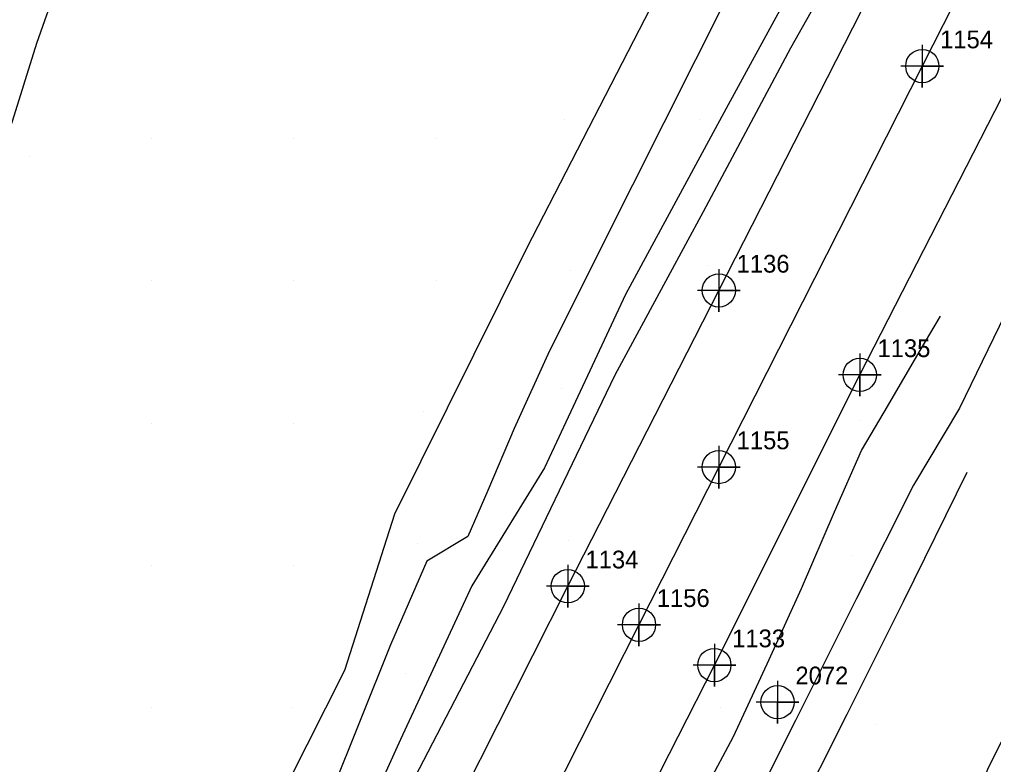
# Model space of a CAD drawing. Extents: x 2062781 to 2066835, y 358981 to 366501.
# Drawn here: x 2064036.6 to 2064173.5, y 361547.4 to 361652.2 of the extents above; entities that cross this region are included whole.
import ezdxf

# ---------------------------------------------------------------- set-up
doc = ezdxf.new("R2010")
doc.units = 0
for name, color, linetype in [('Exist DTM Crownline', 7, 'Continuous'), ('Exist DTM Crownline Cogo Number', 7, 'Continuous'), ('Exist DTM Crownline Cogo Point CELL', 7, 'Continuous'), ('Exist DTM Ridgeline Cogo Number', 7, 'Continuous'), ('Exist DTM Ridgeline Cogo Point CELL', 7, 'Continuous'), ('Exist Roads EOP', 7, 'Continuous'), ('Exist Roads EOP Cogo Number', 7, 'Continuous'), ('Exist Roads EOP Cogo Point CELL', 7, 'Continuous'), ('PH Exist DTM Breakline', 7, 'Continuous'), ('PH Exist DTM Point', 7, 'Continuous')]:
    doc.layers.add(name, color=color, linetype=linetype)

msp = doc.modelspace()

# ---------------------------------------------------------------- linework, layer by layer
at = {"layer": 'Exist DTM Crownline'}
msp.add_lwpolyline([(2064265.44, 361845.69), (2064239.97, 361795.64), (2064213.32, 361743.86), (2064188.56, 361695.08), (2064163.47, 361645.6), (2064134.87, 361589.21), (2064123.65, 361567.03), (2064102.77, 361525.75), (2064081.5, 361483.76), (2064060.49, 361443.22), (2064039.79, 361402.12), (2064017.95, 361359.29), (2063998.02, 361320.11), (2063977.86, 361280.75), (2063957.66, 361241.43), (2063938.49, 361203.85), (2063917.61, 361163.02), (2063896.2, 361120.91), (2063873.97, 361077.23), (2063852.93, 361035.55), (2063832.77, 360995.69), (2063813.38, 360956.99), (2063791.84, 360915.2), (2063771.3, 360874.47)], dxfattribs=at)
at = {"layer": 'Exist DTM Crownline Cogo Point CELL'}
for points in [[(2064163.47, 361648.6), (2064163.47, 361642.6), (2064163.47, 361645.6), (2064166.47, 361645.6), (2064160.47, 361645.6)], [(2064163.47, 361648.6), (2064163.47, 361642.6), (2064163.47, 361645.6), (2064166.47, 361645.6), (2064160.47, 361645.6)], [(2064163.47, 361648.6), (2064163.47, 361642.6), (2064163.47, 361645.6), (2064166.47, 361645.6), (2064160.47, 361645.6)], [(2064134.87, 361592.21), (2064134.87, 361586.21), (2064134.87, 361589.21), (2064137.87, 361589.21), (2064131.87, 361589.21)], [(2064134.87, 361592.21), (2064134.87, 361586.21), (2064134.87, 361589.21), (2064137.87, 361589.21), (2064131.87, 361589.21)], [(2064134.87, 361592.21), (2064134.87, 361586.21), (2064134.87, 361589.21), (2064137.87, 361589.21), (2064131.87, 361589.21)], [(2064123.65, 361570.03), (2064123.65, 361564.03), (2064123.65, 361567.03), (2064126.65, 361567.03), (2064120.65, 361567.03)], [(2064123.65, 361570.03), (2064123.65, 361564.03), (2064123.65, 361567.03), (2064126.65, 361567.03), (2064120.65, 361567.03)], [(2064123.65, 361570.03), (2064123.65, 361564.03), (2064123.65, 361567.03), (2064126.65, 361567.03), (2064120.65, 361567.03)]]:
    msp.add_lwpolyline(points, dxfattribs=at)
for centre in [(2064163.47, 361645.6), (2064163.47, 361645.6), (2064163.47, 361645.6), (2064134.87, 361589.21), (2064134.87, 361589.21), (2064134.87, 361589.21), (2064123.65, 361567.03), (2064123.65, 361567.03), (2064123.65, 361567.03)]:
    msp.add_circle(centre, 2.34, dxfattribs=at)
at = {"layer": 'Exist DTM Ridgeline Cogo Point CELL'}
msp.add_lwpolyline([(2064143.13, 361559.14), (2064143.13, 361553.14), (2064143.13, 361556.14), (2064146.13, 361556.14), (2064140.13, 361556.14)], dxfattribs=at)
msp.add_lwpolyline([(2064143.13, 361559.14), (2064143.13, 361553.14), (2064143.13, 361556.14), (2064146.13, 361556.14), (2064140.13, 361556.14)], dxfattribs=at)
msp.add_lwpolyline([(2064143.13, 361559.14), (2064143.13, 361553.14), (2064143.13, 361556.14), (2064146.13, 361556.14), (2064140.13, 361556.14)], dxfattribs=at)
msp.add_circle((2064143.13, 361556.14), 2.34, dxfattribs=at)
msp.add_circle((2064143.13, 361556.14), 2.34, dxfattribs=at)
msp.add_circle((2064143.13, 361556.14), 2.34, dxfattribs=at)
at = {"layer": 'Exist Roads EOP'}
for points in [[(2063947.54, 361247.66), (2063967.28, 361286.12), (2063986.63, 361323.88), (2064008.24, 361366.15), (2064030.2, 361409.41), (2064050.53, 361448.69), (2064070.62, 361487.87), (2064093.97, 361533.43), (2064113.63, 361572.45), (2064134.87, 361614.05), (2064156.05, 361655.63), (2064176.93, 361697.03), (2064198.4, 361739.79), (2064219.67, 361781.23), (2064239.9, 361821.08), (2064255.89, 361852.54)], [(2063968.74, 361236.86), (2063988.59, 361275.84), (2064007.94, 361313.55), (2064029.34, 361355.45), (2064050.74, 361397.35), (2064071.71, 361438.16), (2064092.47, 361479.26), (2064113.84, 361521.24), (2064134.24, 361561.36), (2064154.67, 361602.17), (2064176.64, 361645.1), (2064197.63, 361686.25), (2064219.16, 361728.91), (2064239.98, 361769.73), (2064260.77, 361810.55), (2064276.59, 361841.97)]]:
    msp.add_lwpolyline(points, dxfattribs=at)
at = {"layer": 'Exist Roads EOP Cogo Point CELL'}
for points in [[(2064134.87, 361617.05), (2064134.87, 361611.05), (2064134.87, 361614.05), (2064137.87, 361614.05), (2064131.87, 361614.05)], [(2064134.87, 361617.05), (2064134.87, 361611.05), (2064134.87, 361614.05), (2064137.87, 361614.05), (2064131.87, 361614.05)], [(2064134.87, 361617.05), (2064134.87, 361611.05), (2064134.87, 361614.05), (2064137.87, 361614.05), (2064131.87, 361614.05)], [(2064154.67, 361605.17), (2064154.67, 361599.17), (2064154.67, 361602.17), (2064157.67, 361602.17), (2064151.67, 361602.17)], [(2064154.67, 361605.17), (2064154.67, 361599.17), (2064154.67, 361602.17), (2064157.67, 361602.17), (2064151.67, 361602.17)], [(2064154.67, 361605.17), (2064154.67, 361599.17), (2064154.67, 361602.17), (2064157.67, 361602.17), (2064151.67, 361602.17)], [(2064113.63, 361575.45), (2064113.63, 361569.45), (2064113.63, 361572.45), (2064116.63, 361572.45), (2064110.63, 361572.45)], [(2064113.63, 361575.45), (2064113.63, 361569.45), (2064113.63, 361572.45), (2064116.63, 361572.45), (2064110.63, 361572.45)], [(2064113.63, 361575.45), (2064113.63, 361569.45), (2064113.63, 361572.45), (2064116.63, 361572.45), (2064110.63, 361572.45)], [(2064134.24, 361564.36), (2064134.24, 361558.36), (2064134.24, 361561.36), (2064137.24, 361561.36), (2064131.24, 361561.36)], [(2064134.24, 361564.36), (2064134.24, 361558.36), (2064134.24, 361561.36), (2064137.24, 361561.36), (2064131.24, 361561.36)], [(2064134.24, 361564.36), (2064134.24, 361558.36), (2064134.24, 361561.36), (2064137.24, 361561.36), (2064131.24, 361561.36)]]:
    msp.add_lwpolyline(points, dxfattribs=at)
for centre in [(2064134.87, 361614.05), (2064134.87, 361614.05), (2064134.87, 361614.05), (2064154.67, 361602.17), (2064154.67, 361602.17), (2064154.67, 361602.17), (2064113.63, 361572.45), (2064113.63, 361572.45), (2064113.63, 361572.45), (2064134.24, 361561.36), (2064134.24, 361561.36), (2064134.24, 361561.36)]:
    msp.add_circle(centre, 2.34, dxfattribs=at)
at = {"layer": 'PH Exist DTM Breakline'}
for points in [[(2064003.15, 361549.18), (2064012.19, 361578.87), (2064020.56, 361598.92), (2064028.03, 361618.12), (2064035.38, 361637.08), (2064039, 361648.8), (2064044.56, 361664.53), (2064049.31, 361675.12), (2064057.21, 361696.49), (2064060.52, 361703.85), (2064065.71, 361709.1), (2064070.09, 361711.76), (2064076.43, 361719.47), (2064080.12, 361731.76), (2064084.81, 361744.46)], [(2064136.92, 361676.99), (2064126.8, 361656.82), (2064107.83, 361619.93), (2064089.29, 361582.58), (2064082.28, 361560.59), (2064074.31, 361544.79), (2064064.84, 361529.6), (2064060.63, 361527.17), (2064052.5, 361528.16), (2064038.54, 361531.11), (2064030.93, 361536.34), (2064024.8, 361540.38), (2064016.9, 361540.46), (2064015.15, 361536.98), (2064016.86, 361531.89), (2064023.56, 361526.11), (2064037.46, 361515.03), (2064043.13, 361507.62), (2064047.86, 361501.15), (2064040.76, 361488.48), (2064035.68, 361480.43), (2064032.63, 361471.63)], [(2064145.69, 361672.61), (2064136.01, 361655.31), (2064122.72, 361628.83), (2064111.05, 361605.56), (2064106.1, 361594.61), (2064102.41, 361585.92), (2064099.6, 361579.45), (2064093.81, 361575.98), (2064088.73, 361564.22), (2064080.27, 361543.15), (2064072.3, 361527.26), (2064064.32, 361514.32), (2064058.23, 361502.15), (2064049.86, 361483.32), (2064044.1, 361467.79), (2064039.19, 361459.08), (2064033.04, 361454.51), (2064023.41, 361449.15), (2064017.15, 361445.61), (2064011.13, 361443.23), (2063996.99, 361437.14), (2063986.6, 361434.88)], [(2064157.64, 361670.67), (2064144.95, 361648.12), (2064132.68, 361625.09), (2064120.27, 361602.15), (2064104.59, 361569.59), (2064091.5, 361544.32), (2064076.2, 361512.86), (2064074.99, 361510.26), (2064073.82, 361508.18)], [(2064152.12, 361669.42), (2064135.91, 361639.64), (2064121.75, 361613.49), (2064110.38, 361589.1), (2064100.14, 361572.48), (2064090.14, 361550.9), (2064076.81, 361521.54), (2064074.01, 361513.48), (2064073.43, 361510.41)], [(2064190.72, 361645.19), (2064179.84, 361620.48), (2064168.69, 361597.51), (2064162.25, 361586.65), (2064154.24, 361570.7), (2064145.64, 361553.56), (2064136.41, 361535.17), (2064129.04, 361521.4), (2064123.09, 361509.69), (2064116.95, 361498.01), (2064108.84, 361481.84), (2064100, 361462.14)], [(2064078.94, 361375.62), (2064096.39, 361407.47), (2064116.27, 361444.44), (2064133.61, 361479.23), (2064151.97, 361505.44), (2064160.76, 361518.21), (2064172.83, 361547.03), (2064190.56, 361582.13), (2064206.15, 361613.55), (2064218.65, 361638.46)], [(2064106.09, 361492.29), (2064107.07, 361494.96), (2064109.33, 361498.79), (2064112.3, 361503.59), (2064116.28, 361509.5), (2064119.12, 361517.24), (2064121.94, 361521.83), (2064125.07, 361525.53), (2064130.12, 361536.71), (2064133.25, 361544.38), (2064136.92, 361551.32), (2064141.95, 361562.16), (2064146.47, 361572.13), (2064151.11, 361582.89), (2064154.9, 361591.52), (2064158.12, 361596.91), (2064163.18, 361605.62), (2064166.02, 361610.42)], [(2064169.73, 361588.42), (2064160.78, 361570.23), (2064152.85, 361554.43), (2064145.22, 361539.24), (2064135.86, 361520.59), (2064131.17, 361511.24), (2064128.87, 361501.93), (2064127.81, 361496.65), (2064124.29, 361487), (2064113.82, 361470.96), (2064105.67, 361458.42), (2064101.06, 361449.81), (2064096.58, 361440.88), (2064094.21, 361431.85), (2064089.17, 361420.33), (2064084.1, 361412.17), (2064081.2, 361402.72), (2064079.13, 361400.31), (2064075.79, 361398.22), (2064073.63, 361396.71), (2064071.47, 361392.47), (2064069.94, 361385.09), (2064071.01, 361378.42), (2064070.8, 361376.42)]]:
    msp.add_lwpolyline(points, dxfattribs=at)
at = {"layer": 'PH Exist DTM Point'}
for p, q in [((2064113.11, 361638.09), (2064113.11, 361638.09)), ((2064132.19, 361638.13), (2064132.19, 361638.13)), ((2064055.13, 361635.38), (2064055.13, 361635.38)), ((2064075.13, 361635.38), (2064075.13, 361635.38)), ((2064095.13, 361635.38), (2064095.13, 361635.38)), ((2064037.97, 361632.95), (2064037.97, 361632.95)), ((2064133.37, 361617.52), (2064133.37, 361617.52)), ((2064114.03, 361616.87), (2064114.03, 361616.87)), ((2064055.13, 361615.38), (2064055.13, 361615.38)), ((2064075.13, 361615.38), (2064075.13, 361615.38)), ((2064095.13, 361615.38), (2064095.13, 361615.38)), ((2064112.76, 361600.24), (2064112.76, 361600.24)), ((2064093.36, 361596.98), (2064093.36, 361596.98)), ((2064055.13, 361595.38), (2064055.13, 361595.38)), ((2064075.13, 361595.38), (2064075.13, 361595.38)), ((2064154.78, 361595.82), (2064154.78, 361595.82)), ((2064113.7, 361578.91), (2064113.7, 361578.91)), ((2064092.46, 361578.52), (2064092.46, 361578.52)), ((2064153.56, 361576.72), (2064153.56, 361576.72)), ((2064055.12, 361575.36), (2064055.12, 361575.36)), ((2064075.04, 361575.41), (2064075.04, 361575.41)), ((2064090.82, 361560.23), (2064090.82, 361560.23)), ((2064055.13, 361555.38), (2064055.13, 361555.38)), ((2064074.87, 361555.44), (2064074.87, 361555.44)), ((2064135.13, 361555.38), (2064135.13, 361555.38)), ((2064157.1, 361552.94), (2064157.1, 361552.94))]:
    msp.add_line(p, q, dxfattribs=at)

# ---------------------------------------------------------------- texts
at = {"layer": 'Exist DTM Crownline Cogo Number'}
for s, p in [('1154', (2064165.97, 361648.1)), ('1154', (2064165.97, 361648.1)), ('1154', (2064165.97, 361648.1)), ('1155', (2064137.37, 361591.71)), ('1155', (2064137.37, 361591.71)), ('1155', (2064137.37, 361591.71)), ('1156', (2064126.15, 361569.53)), ('1156', (2064126.15, 361569.53)), ('1156', (2064126.15, 361569.53))]:
    msp.add_text(s, height=2.5, dxfattribs=at).set_placement(p)
at = {"layer": 'Exist DTM Ridgeline Cogo Number'}
msp.add_text('2072', height=2.5, dxfattribs=at).set_placement((2064145.63, 361558.64))
msp.add_text('2072', height=2.5, dxfattribs=at).set_placement((2064145.63, 361558.64))
msp.add_text('2072', height=2.5, dxfattribs=at).set_placement((2064145.63, 361558.64))
at = {"layer": 'Exist Roads EOP Cogo Number'}
for s, p in [('1136', (2064137.37, 361616.55)), ('1136', (2064137.37, 361616.55)), ('1136', (2064137.37, 361616.55)), ('1135', (2064157.17, 361604.67)), ('1135', (2064157.17, 361604.67)), ('1135', (2064157.17, 361604.67)), ('1134', (2064116.13, 361574.95)), ('1134', (2064116.13, 361574.95)), ('1134', (2064116.13, 361574.95)), ('1133', (2064136.74, 361563.86)), ('1133', (2064136.74, 361563.86)), ('1133', (2064136.74, 361563.86))]:
    msp.add_text(s, height=2.5, dxfattribs=at).set_placement(p)

doc.saveas('drawing.dxf')
